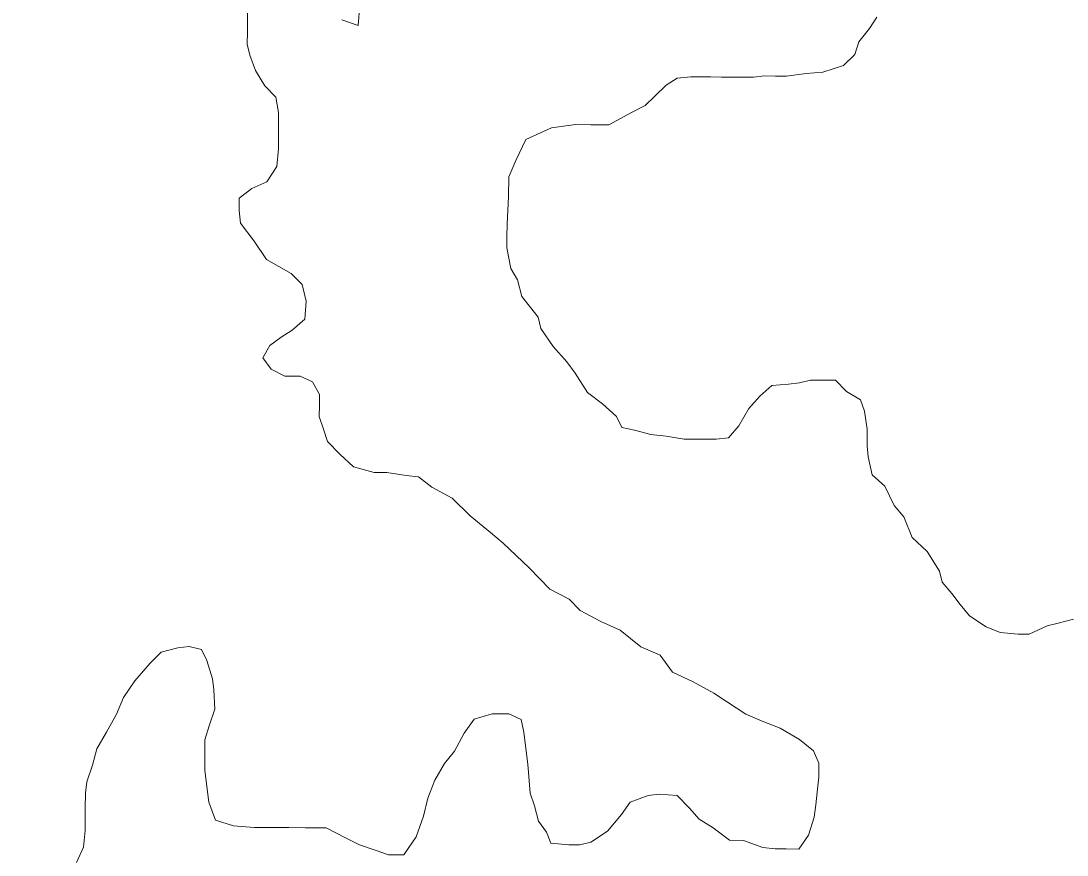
# Model space of a CAD drawing. Extents: x -1643653 to 4543381, y 1624270 to 13878484.
# Drawn here: x 618096 to 619984, y 8944909 to 8946414 of the extents above; entities that cross this region are included whole.
import ezdxf

# ---------------------------------------------------------------- set-up
doc = ezdxf.new("R2010")
doc.units = 0
doc.header["$LTSCALE"] = 200
for name, color, linetype, lineweight in [('25', 7, 'Continuous', 13), ('57', 7, 'Continuous', 13), ('60', 7, 'Continuous', 13)]:
    doc.layers.add(name, color=color, linetype=linetype, lineweight=lineweight)

msp = doc.modelspace()

# ---------------------------------------------------------------- linework, layer by layer
at = {"layer": '25'}
for points in [[(618505.1, 8946431.8), (618504.8, 8946394.3), (618504.6, 8946371.7), (618509.4, 8946351.7), (618519.2, 8946324.1), (618536.5, 8946296.4), (618556.4, 8946276.3), (618561.2, 8946248.7), (618560.9, 8946216.2), (618560.7, 8946183.6), (618557.9, 8946151.1), (618540.2, 8946123.7), (618512.6, 8946111.3), (618490, 8946093.9), (618489.8, 8946071.4)], [(618707.7, 8946443), (618704.9, 8946405.5), (618675, 8946415.7)], [(619280.3, 8946310.4), (619305.3, 8946312.8), (619340.3, 8946312.6), (619360.3, 8946312.4), (619395.3, 8946312.2), (619417.8, 8946312), (619437.9, 8946314.4), (619457.9, 8946314.3), (619477.9, 8946314.2), (619512.9, 8946318.9), (619543, 8946321.2), (619580.6, 8946333.5), (619600.7, 8946353.4), (619608.4, 8946375.9), (619627.3, 8946400), (619640.9, 8946420.5)], [(619373, 8945661.4), (619350.5, 8945659.1), (619318, 8945659.3), (619293, 8945659.4), (619260.5, 8945664.7), (619233, 8945667.3), (619203.1, 8945675.1), (619180.6, 8945680.2), (619170.7, 8945700.3), (619145.9, 8945723), (619118.5, 8945743.2), (619096.3, 8945778.4), (619081.4, 8945798.5), (619056.6, 8945826.2), (619034.4, 8945858.9), (619029.5, 8945879), (618999.8, 8945916.7), (618992.5, 8945946.8), (618980.2, 8945966.9), (618973, 8946004.5), (618973.1, 8946024.6), (618973.3, 8946047.1), (618976.2, 8946097.2), (618976.4, 8946132.2), (618989.2, 8946162.2), (619007, 8946199.6), (619053.5, 8946221.1), (619053.5, 8946221.1), (619096.8, 8946226.7), (619124.7, 8946226.3), (619124.7, 8946226.3), (619157.2, 8946226.1), (619197.8, 8946248.8), (619222.7, 8946261.1), (619240, 8946278.2), (619260.2, 8946298.1), (619280.3, 8946310.4)], [(618489.8, 8946071.4), (618492.1, 8946048.9), (618516.9, 8946016.2), (618539.2, 8945983.5), (618561.6, 8945970.8), (618584, 8945958.1), (618603.8, 8945938), (618611.1, 8945907.9), (618608.4, 8945875.4), (618585.7, 8945855.5), (618565.6, 8945843.1), (618545.5, 8945828.2), (618532.8, 8945805.8), (618547.7, 8945785.6), (618572.6, 8945772.9), (618600.1, 8945772.8), (618622.5, 8945762.6), (618634.8, 8945740), (618634.7, 8945720), (618634.5, 8945699.9), (618641.9, 8945677.4), (618649.2, 8945654.8), (618671.5, 8945632.1), (618696.4, 8945609.4), (618733.8, 8945599.1), (618756.3, 8945599), (618791.3, 8945593.8), (618813.8, 8945591.1), (618837.5, 8945572.6), (618874.6, 8945552.8), (618906.7, 8945520.7), (618943.8, 8945491), (618966.1, 8945471.2), (619013.1, 8945426.7), (619050.6, 8945388.2), (619085.5, 8945370.4), (619105.4, 8945350.2), (619142.7, 8945330), (619177.6, 8945314.7), (619214.9, 8945284.4), (619249.8, 8945269.2), (619272.1, 8945239), (619309.5, 8945221.2), (619346.8, 8945200.9), (619369.2, 8945185.8), (619404.1, 8945163), (619434, 8945150.3), (619466.4, 8945137.6), (619501.3, 8945117.3), (619526.1, 8945097.1), (619536, 8945074.5), (619535.8, 8945049.5), (619533.1, 8945022), (619530.4, 8944999.4), (619527.7, 8944976.9), (619517.5, 8944944.5), (619499.8, 8944919.5), (619477.3, 8944919.7), (619457.3, 8944919.8), (619434.8, 8944922.5), (619399.8, 8944935.2), (619374.8, 8944935.4), (619345, 8944958.1), (619320.1, 8944973.3), (619302.8, 8944993.4), (619280.4, 8945016.1), (619247.9, 8945018.8), (619227.9, 8945016.5), (619195.3, 8945004.2), (619180.1, 8944981.7), (619154.9, 8944951.9), (619124.7, 8944932), (619104.7, 8944927.2), (619084.7, 8944927.3), (619052.2, 8944930), (619044.8, 8944950.1), (619030, 8944970.2), (619022.7, 8944997.8), (619015.3, 8945020.4), (619013, 8945042.9), (619010.7, 8945073), (619006, 8945110.6), (619003.7, 8945130.6), (618998.8, 8945153.2), (618976.4, 8945163.3), (618946.4, 8945163.5), (618913.8, 8945153.7), (618896.1, 8945128.8), (618878.3, 8945096.4), (618860.7, 8945074), (618842.9, 8945044.1), (618830.2, 8945011.6), (618822.4, 8944979.1), (618809.6, 8944941.6), (618786.9, 8944909.2), (618759.4, 8944909.4), (618736.9, 8944917.1), (618707, 8944927.3), (618682.1, 8944940), (618647.2, 8944957.7), (618609.7, 8944958)], [(619995.7, 8945334.3), (619968.1, 8945327), (619948, 8945322.1), (619915.4, 8945307.3), (619895.4, 8945307.5), (619862.9, 8945310.2), (619838, 8945320.4), (619808.1, 8945340.6), (619790.8, 8945360.7), (619775.9, 8945380.9), (619758.6, 8945401), (619753.7, 8945421.1), (619731.5, 8945456.3), (619704.1, 8945481.5), (619689.4, 8945519.1), (619672.1, 8945539.3), (619654.8, 8945574.4), (619632.5, 8945594.6), (619625.2, 8945627.2), (619622.9, 8945647.2), (619623.1, 8945677.3), (619618.3, 8945709.9), (619611, 8945729.9), (619586.1, 8945745.1), (619566.2, 8945765.3), (619541.2, 8945765.5), (619521.2, 8945765.6), (619501.2, 8945760.7), (619481.2, 8945758.3), (619451.1, 8945756), (619429.6, 8945736.9), (619409.7, 8945714.6), (619391.8, 8945683.3), (619373, 8945661.4)], [(618609.7, 8944958), (618579.7, 8944958.2), (618547.2, 8944958.4), (618517.1, 8944958.6), (618479.7, 8944961.3), (618447.2, 8944971.6), (618435, 8945004.2), (618430.2, 8945041.8), (618427.9, 8945061.8), (618428.1, 8945094.4), (618428.3, 8945116.9), (618436, 8945141.9), (618446.2, 8945171.8), (618444, 8945206.9), (618441.7, 8945227), (618431.9, 8945259.6), (618422, 8945279.7), (618399.6, 8945284.8), (618379.6, 8945282.4), (618349.5, 8945275.1), (618329.3, 8945255.2), (618301.6, 8945222.9), (618281.3, 8945193), (618268.6, 8945163), (618250.8, 8945130.6), (618233.1, 8945100.7), (618225.4, 8945070.7), (618215.1, 8945040.7), (618212.5, 8945020.7), (618212.3, 8944993.1), (618212, 8944953.1), (618209.2, 8944923.1), (618196.5, 8944895.6)]]:
    msp.add_lwpolyline(points, dxfattribs=at)
at = {"layer": '57'}
for points in [[(618505.1, 8946431.8), (618504.8, 8946394.3), (618504.6, 8946371.7), (618509.4, 8946351.7), (618519.2, 8946324.1), (618536.5, 8946296.4), (618556.4, 8946276.3), (618561.2, 8946248.7), (618560.9, 8946216.2), (618560.7, 8946183.6), (618557.9, 8946151.1), (618540.2, 8946123.7), (618512.6, 8946111.3), (618490, 8946093.9), (618489.8, 8946071.4)], [(618489.8, 8946071.4), (618490, 8946093.9), (618512.6, 8946111.3), (618540.2, 8946123.7), (618557.9, 8946151.1), (618560.7, 8946183.6), (618560.9, 8946216.2), (618561.2, 8946248.7), (618556.4, 8946276.3), (618536.5, 8946296.4), (618519.2, 8946324.1), (618509.4, 8946351.7), (618504.6, 8946371.7), (618504.8, 8946394.3), (618505.1, 8946431.8)], [(618707.7, 8946443), (618704.9, 8946405.5), (618675, 8946415.7)], [(618675, 8946415.7), (618704.9, 8946405.5), (618707.7, 8946443)], [(619280.3, 8946310.4), (619305.3, 8946312.8), (619340.3, 8946312.6), (619360.3, 8946312.4), (619395.3, 8946312.2), (619417.8, 8946312), (619437.9, 8946314.4), (619457.9, 8946314.3), (619477.9, 8946314.2), (619512.9, 8946318.9), (619543, 8946321.2), (619580.6, 8946333.5), (619600.7, 8946353.4), (619608.4, 8946375.9), (619627.3, 8946400), (619640.9, 8946420.5)], [(619640.9, 8946420.5), (619627.3, 8946400), (619608.4, 8946375.9), (619600.7, 8946353.4), (619580.6, 8946333.5), (619543, 8946321.2), (619512.9, 8946318.9), (619477.9, 8946314.2), (619457.9, 8946314.3), (619437.9, 8946314.4), (619417.8, 8946312), (619395.3, 8946312.2), (619360.3, 8946312.4), (619340.3, 8946312.6), (619305.3, 8946312.8), (619280.3, 8946310.4)], [(619373, 8945661.4), (619350.5, 8945659.1), (619318, 8945659.3), (619293, 8945659.4), (619260.5, 8945664.7), (619233, 8945667.3), (619203.1, 8945675.1), (619180.6, 8945680.2), (619170.7, 8945700.3), (619145.9, 8945723), (619118.5, 8945743.2), (619096.3, 8945778.4), (619081.4, 8945798.5), (619056.6, 8945826.2), (619034.4, 8945858.9), (619029.5, 8945879), (618999.8, 8945916.7), (618992.5, 8945946.8), (618980.2, 8945966.9), (618973, 8946004.5), (618973.1, 8946024.6), (618973.3, 8946047.1), (618976.2, 8946097.2), (618976.4, 8946132.2), (618989.2, 8946162.2), (619007, 8946199.6), (619053.5, 8946221.1), (619053.5, 8946221.1), (619096.8, 8946226.7), (619124.7, 8946226.3), (619124.7, 8946226.3), (619157.2, 8946226.1), (619197.8, 8946248.8), (619222.7, 8946261.1), (619240, 8946278.2), (619260.2, 8946298.1), (619280.3, 8946310.4)], [(619280.3, 8946310.4), (619260.2, 8946298.1), (619240, 8946278.2), (619222.7, 8946261.1), (619197.8, 8946248.8), (619157.2, 8946226.1), (619124.7, 8946226.3), (619124.7, 8946226.3), (619096.8, 8946226.7), (619053.5, 8946221.1), (619053.5, 8946221.1), (619007, 8946199.6), (618989.2, 8946162.2), (618976.4, 8946132.2), (618976.2, 8946097.2), (618973.3, 8946047.1), (618973.1, 8946024.6), (618973, 8946004.5), (618980.2, 8945966.9), (618992.5, 8945946.8), (618999.8, 8945916.7), (619029.5, 8945879), (619034.4, 8945858.9), (619056.6, 8945826.2), (619081.4, 8945798.5), (619096.3, 8945778.4), (619118.5, 8945743.2), (619145.9, 8945723), (619170.7, 8945700.3), (619180.6, 8945680.2), (619203.1, 8945675.1), (619233, 8945667.3), (619260.5, 8945664.7), (619293, 8945659.4), (619318, 8945659.3), (619350.5, 8945659.1), (619373, 8945661.4)], [(618489.8, 8946071.4), (618492.1, 8946048.9), (618516.9, 8946016.2), (618539.2, 8945983.5), (618561.6, 8945970.8), (618584, 8945958.1), (618603.8, 8945938), (618611.1, 8945907.9), (618608.4, 8945875.4), (618585.7, 8945855.5), (618565.6, 8945843.1), (618545.5, 8945828.2), (618532.8, 8945805.8), (618547.7, 8945785.6), (618572.6, 8945772.9), (618600.1, 8945772.8), (618622.5, 8945762.6), (618634.8, 8945740), (618634.7, 8945720), (618634.5, 8945699.9), (618641.9, 8945677.4), (618649.2, 8945654.8), (618671.5, 8945632.1), (618696.4, 8945609.4), (618733.8, 8945599.1), (618756.3, 8945599), (618791.3, 8945593.8), (618813.8, 8945591.1), (618837.5, 8945572.6), (618874.6, 8945552.8), (618906.7, 8945520.7), (618943.8, 8945491), (618966.1, 8945471.2), (619013.1, 8945426.7), (619050.6, 8945388.2), (619085.5, 8945370.4), (619105.4, 8945350.2), (619142.7, 8945330), (619177.6, 8945314.7), (619214.9, 8945284.4), (619249.8, 8945269.2), (619272.1, 8945239), (619309.5, 8945221.2), (619346.8, 8945200.9), (619369.2, 8945185.8), (619404.1, 8945163), (619434, 8945150.3), (619466.4, 8945137.6), (619501.3, 8945117.3), (619526.1, 8945097.1), (619536, 8945074.5), (619535.8, 8945049.5), (619533.1, 8945022), (619530.4, 8944999.4), (619527.7, 8944976.9), (619517.5, 8944944.5), (619499.8, 8944919.5), (619477.3, 8944919.7), (619457.3, 8944919.8), (619434.8, 8944922.5), (619399.8, 8944935.2), (619374.8, 8944935.4), (619345, 8944958.1), (619320.1, 8944973.3), (619302.8, 8944993.4), (619280.4, 8945016.1), (619247.9, 8945018.8), (619227.9, 8945016.5), (619195.3, 8945004.2), (619180.1, 8944981.7), (619154.9, 8944951.9), (619124.7, 8944932), (619104.7, 8944927.2), (619084.7, 8944927.3), (619052.2, 8944930), (619044.8, 8944950.1), (619030, 8944970.2), (619022.7, 8944997.8), (619015.3, 8945020.4), (619013, 8945042.9), (619010.7, 8945073), (619006, 8945110.6), (619003.7, 8945130.6), (618998.8, 8945153.2), (618976.4, 8945163.3), (618946.4, 8945163.5), (618913.8, 8945153.7), (618896.1, 8945128.8), (618878.3, 8945096.4), (618860.7, 8945074), (618842.9, 8945044.1), (618830.2, 8945011.6), (618822.4, 8944979.1), (618809.6, 8944941.6), (618786.9, 8944909.2), (618759.4, 8944909.4), (618736.9, 8944917.1), (618707, 8944927.3), (618682.1, 8944940), (618647.2, 8944957.7), (618609.7, 8944958)], [(618609.7, 8944958), (618647.2, 8944957.7), (618682.1, 8944940), (618707, 8944927.3), (618736.9, 8944917.1), (618759.4, 8944909.4), (618786.9, 8944909.2), (618809.6, 8944941.6), (618822.4, 8944979.1), (618830.2, 8945011.6), (618842.9, 8945044.1), (618860.7, 8945074), (618878.3, 8945096.4), (618896.1, 8945128.8), (618913.8, 8945153.7), (618946.4, 8945163.5), (618976.4, 8945163.3), (618998.8, 8945153.2), (619003.7, 8945130.6), (619006, 8945110.6), (619010.7, 8945073), (619013, 8945042.9), (619015.3, 8945020.4), (619022.7, 8944997.8), (619030, 8944970.2), (619044.8, 8944950.1), (619052.2, 8944930), (619084.7, 8944927.3), (619104.7, 8944927.2), (619124.7, 8944932), (619154.9, 8944951.9), (619180.1, 8944981.7), (619195.3, 8945004.2), (619227.9, 8945016.5), (619247.9, 8945018.8), (619280.4, 8945016.1), (619302.8, 8944993.4), (619320.1, 8944973.3), (619345, 8944958.1), (619374.8, 8944935.4), (619399.8, 8944935.2), (619434.8, 8944922.5), (619457.3, 8944919.8), (619477.3, 8944919.7), (619499.8, 8944919.5), (619517.5, 8944944.5), (619527.7, 8944976.9), (619530.4, 8944999.4), (619533.1, 8945022), (619535.8, 8945049.5), (619536, 8945074.5), (619526.1, 8945097.1), (619501.3, 8945117.3), (619466.4, 8945137.6), (619434, 8945150.3), (619404.1, 8945163), (619369.2, 8945185.8), (619346.8, 8945200.9), (619309.5, 8945221.2), (619272.1, 8945239), (619249.8, 8945269.2), (619214.9, 8945284.4), (619177.6, 8945314.7), (619142.7, 8945330), (619105.4, 8945350.2), (619085.5, 8945370.4), (619050.6, 8945388.2), (619013.1, 8945426.7), (618966.1, 8945471.2), (618943.8, 8945491), (618906.7, 8945520.7), (618874.6, 8945552.8), (618837.5, 8945572.6), (618813.8, 8945591.1), (618791.3, 8945593.8), (618756.3, 8945599), (618733.8, 8945599.1), (618696.4, 8945609.4), (618671.5, 8945632.1), (618649.2, 8945654.8), (618641.9, 8945677.4), (618634.5, 8945699.9), (618634.7, 8945720), (618634.8, 8945740), (618622.5, 8945762.6), (618600.1, 8945772.8), (618572.6, 8945772.9), (618547.7, 8945785.6), (618532.8, 8945805.8), (618545.5, 8945828.2), (618565.6, 8945843.1), (618585.7, 8945855.5), (618608.4, 8945875.4), (618611.1, 8945907.9), (618603.8, 8945938), (618584, 8945958.1), (618561.6, 8945970.8), (618539.2, 8945983.5), (618516.9, 8946016.2), (618492.1, 8946048.9), (618489.8, 8946071.4)], [(619995.7, 8945334.3), (619968.1, 8945327), (619948, 8945322.1), (619915.4, 8945307.3), (619895.4, 8945307.5), (619862.9, 8945310.2), (619838, 8945320.4), (619808.1, 8945340.6), (619790.8, 8945360.7), (619775.9, 8945380.9), (619758.6, 8945401), (619753.7, 8945421.1), (619731.5, 8945456.3), (619704.1, 8945481.5), (619689.4, 8945519.1), (619672.1, 8945539.3), (619654.8, 8945574.4), (619632.5, 8945594.6), (619625.2, 8945627.2), (619622.9, 8945647.2), (619623.1, 8945677.3), (619618.3, 8945709.9), (619611, 8945729.9), (619586.1, 8945745.1), (619566.2, 8945765.3), (619541.2, 8945765.5), (619521.2, 8945765.6), (619501.2, 8945760.7), (619481.2, 8945758.3), (619451.1, 8945756), (619429.6, 8945736.9), (619409.7, 8945714.6), (619391.8, 8945683.3), (619373, 8945661.4)], [(619373, 8945661.4), (619391.8, 8945683.3), (619409.7, 8945714.6), (619429.6, 8945736.9), (619451.1, 8945756), (619481.2, 8945758.3), (619501.2, 8945760.7), (619521.2, 8945765.6), (619541.2, 8945765.5), (619566.2, 8945765.3), (619586.1, 8945745.1), (619611, 8945729.9), (619618.3, 8945709.9), (619623.1, 8945677.3), (619622.9, 8945647.2), (619625.2, 8945627.2), (619632.5, 8945594.6), (619654.8, 8945574.4), (619672.1, 8945539.3), (619689.4, 8945519.1), (619704.1, 8945481.5), (619731.5, 8945456.3), (619753.7, 8945421.1), (619758.6, 8945401), (619775.9, 8945380.9), (619790.8, 8945360.7), (619808.1, 8945340.6), (619838, 8945320.4), (619862.9, 8945310.2), (619895.4, 8945307.5), (619915.4, 8945307.3), (619948, 8945322.1), (619968.1, 8945327), (619995.7, 8945334.3)], [(618609.7, 8944958), (618579.7, 8944958.2), (618547.2, 8944958.4), (618517.1, 8944958.6), (618479.7, 8944961.3), (618447.2, 8944971.6), (618435, 8945004.2), (618430.2, 8945041.8), (618427.9, 8945061.8), (618428.1, 8945094.4), (618428.3, 8945116.9), (618436, 8945141.9), (618446.2, 8945171.8), (618444, 8945206.9), (618441.7, 8945227), (618431.9, 8945259.6), (618422, 8945279.7), (618399.6, 8945284.8), (618379.6, 8945282.4), (618349.5, 8945275.1), (618329.3, 8945255.2), (618301.6, 8945222.9), (618281.3, 8945193), (618268.6, 8945163), (618250.8, 8945130.6), (618233.1, 8945100.7), (618225.4, 8945070.7), (618215.1, 8945040.7), (618212.5, 8945020.7), (618212.3, 8944993.1), (618212, 8944953.1), (618209.2, 8944923.1), (618196.5, 8944895.6)], [(618196.5, 8944895.6), (618209.2, 8944923.1), (618212, 8944953.1), (618212.3, 8944993.1), (618212.5, 8945020.7), (618215.1, 8945040.7), (618225.4, 8945070.7), (618233.1, 8945100.7), (618250.8, 8945130.6), (618268.6, 8945163), (618281.3, 8945193), (618301.6, 8945222.9), (618329.3, 8945255.2), (618349.5, 8945275.1), (618379.6, 8945282.4), (618399.6, 8945284.8), (618422, 8945279.7), (618431.9, 8945259.6), (618441.7, 8945227), (618444, 8945206.9), (618446.2, 8945171.8), (618436, 8945141.9), (618428.3, 8945116.9), (618428.1, 8945094.4), (618427.9, 8945061.8), (618430.2, 8945041.8), (618435, 8945004.2), (618447.2, 8944971.6), (618479.7, 8944961.3), (618517.1, 8944958.6), (618547.2, 8944958.4), (618579.7, 8944958.2), (618609.7, 8944958)]]:
    msp.add_lwpolyline(points, dxfattribs=at)
at = {"layer": '60', "lineweight": 25}
msp.add_spline([(814781, 9009175.5), (814787.2, 9009173.4), (814796.9, 9009173.4), (814799.4, 9009172.4), (814805.1, 9009174.5), (814805.6, 9009176.5), (814811.7, 9009179.5), (814811.7, 9009179.5), (814801.5, 9009181), (814790.7, 9009181.5), (814784.1, 9009183.1), (814777.4, 9009185.1), (814778.4, 9009175.5)], degree=3, dxfattribs=at)

doc.saveas('drawing.dxf')
